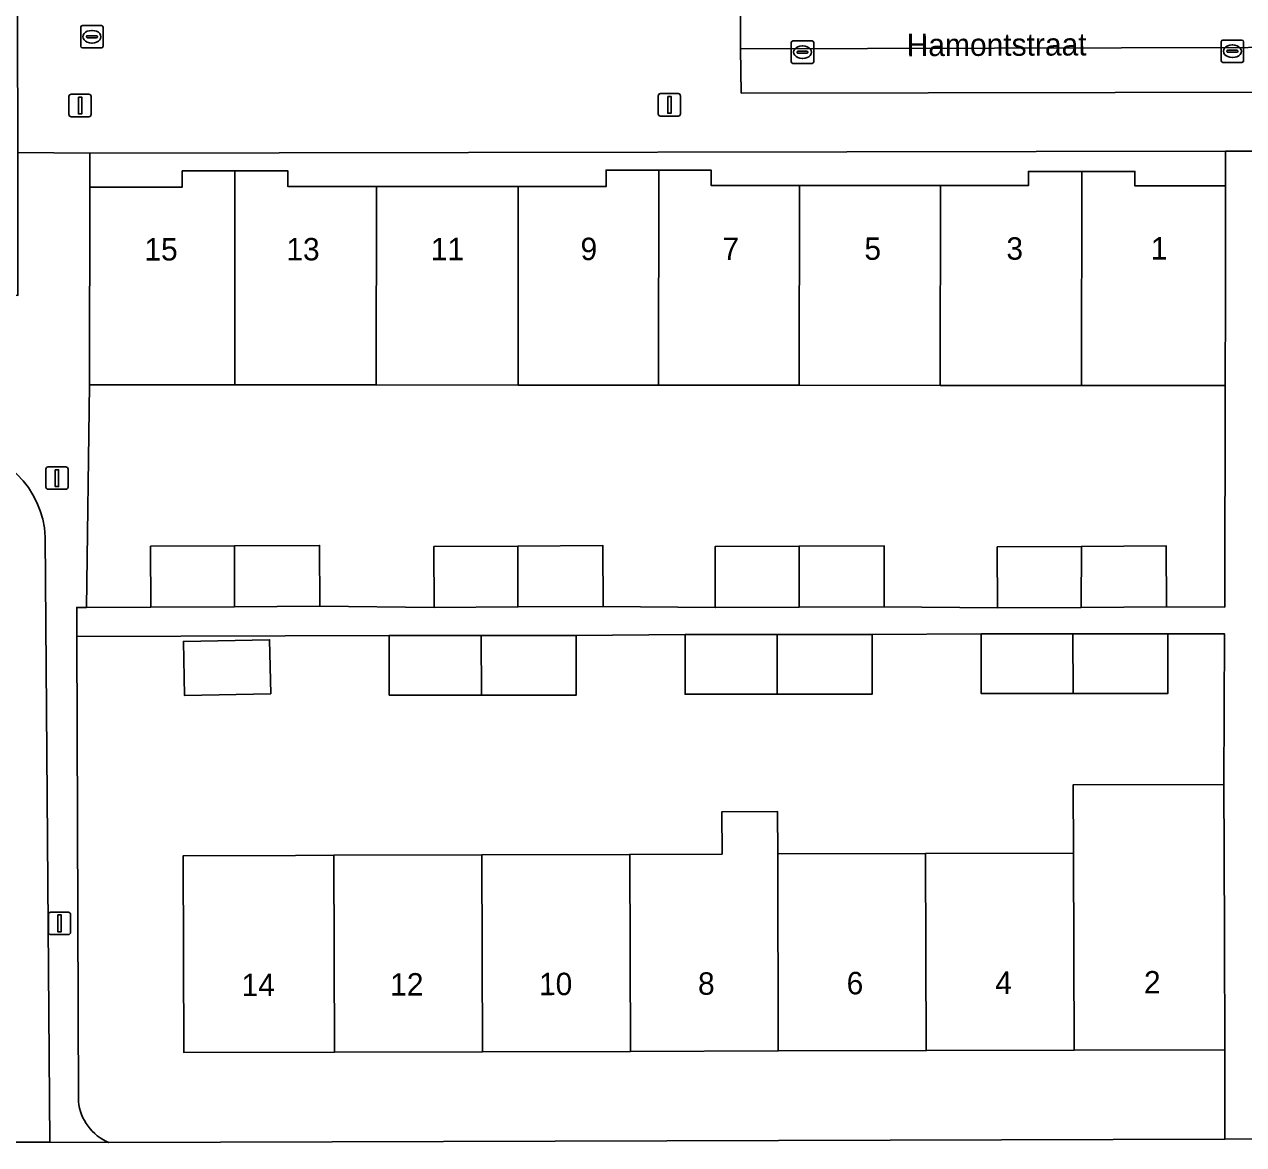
# Model space of a CAD drawing. Extents: x 160732 to 162107, y 387428 to 388479.
# Drawn here: x 161217.5 to 161271.9, y 388098.3 to 388148.3 of the extents above; entities that cross this region are included whole.
import ezdxf

# ---------------------------------------------------------------- set-up
doc = ezdxf.new("R2010")
doc.units = 0
for name, color, linetype in [('IMGEO_Erf', 7, 'Continuous'), ('IMGEO_Kolk', 7, 'Continuous'), ('IMGEO_Lichtmast', 7, 'Continuous'), ('IMGEO_Openbare_ruimte_label', 7, 'Continuous'), ('IMGEO_Pand', 7, 'Continuous'), ('IMGEO_Pand_nummerreeks', 7, 'Continuous'), ('IMGEO_Parkeervlak_open', 7, 'Continuous'), ('IMGEO_Rijbaan_lokaal_open', 7, 'Continuous'), ('IMGEO_Rioolput', 7, 'Continuous'), ('IMGEO_Voetpad_open', 7, 'Continuous')]:
    doc.layers.add(name, color=color, linetype=linetype)

msp = doc.modelspace()

# ---------------------------------------------------------------- linework, layer by layer
at = {"layer": 'IMGEO_Erf'}
for points in [[(161243.44, 388141.804), (161245.79, 388141.802), (161248.123, 388141.8), (161248.122, 388141.121), (161252.062, 388141.118), (161258.355, 388141.113), (161262.28, 388141.11), (161262.28, 388141.745), (161264.66, 388141.743), (161267.032, 388141.742), (161267.032, 388141.094), (161271.07, 388141.092), (161271.067, 388142.646), (161220.404, 388142.561), (161220.403, 388141.043), (161224.531, 388141.04), (161224.531, 388141.768), (161226.88, 388141.766), (161229.239, 388141.764), (161229.238, 388141.075), (161233.19, 388141.072), (161239.52, 388141.068), (161243.44, 388141.065)], [(161271.064, 388132.186), (161264.65, 388132.19), (161258.348, 388132.195), (161252.056, 388132.199), (161245.78, 388132.204), (161239.513, 388132.208), (161233.183, 388132.213), (161226.87, 388132.217), (161225.396, 388132.218), (161220.396, 388132.222), (161220.249, 388122.287), (161223.126, 388122.297), (161223.112, 388125.016), (161226.862, 388125.035), (161230.653, 388125.054), (161230.666, 388122.335), (161235.769, 388122.288), (161235.755, 388125.007), (161239.507, 388125.026), (161243.296, 388125.045), (161243.309, 388122.326), (161248.312, 388122.279), (161248.298, 388124.998), (161252.051, 388125.017), (161255.839, 388125.036), (161255.852, 388122.317), (161260.906, 388122.27), (161260.892, 388124.989), (161264.642, 388125.008), (161268.433, 388125.027), (161268.446, 388122.308), (161271.04, 388122.302)], [(161224.629, 388118.352), (161224.579, 388120.765), (161228.425, 388120.846), (161228.476, 388118.432)]]:
    msp.add_lwpolyline(points, close=True, dxfattribs=at)
for points in [[(161248.604, 388113.167), (161251.089, 388113.174), (161251.094, 388111.282), (161257.694, 388111.3), (161264.294, 388111.319), (161264.285, 388114.369), (161271.006, 388114.388), (161271.037, 388121.104), (161268.507, 388121.11), (161268.507, 388118.45), (161264.274, 388118.45), (161260.166, 388118.45), (161260.166, 388121.11), (161255.307, 388121.073), (161255.307, 388118.413), (161251.074, 388118.413), (161246.966, 388118.413), (161246.966, 388121.073), (161242.108, 388121.035), (161242.108, 388118.375), (161237.875, 388118.375), (161233.767, 388118.375), (161233.767, 388121.035), (161219.826, 388120.986), (161219.898, 388100.237)], [(161221.259, 388098.409), (161271.05, 388098.561), (161271.038, 388102.546), (161264.319, 388102.527), (161257.719, 388102.509), (161251.119, 388102.49), (161244.52, 388102.472), (161237.92, 388102.453), (161231.32, 388102.435), (161224.599, 388102.416), (161224.575, 388111.207), (161229.575, 388111.221), (161231.295, 388111.226), (161237.895, 388111.244), (161244.495, 388111.263), (161248.585, 388111.275), (161248.61, 388111.275), (161248.604, 388113.167)]]:
    msp.add_lwpolyline(points, dxfattribs=at)
msp.add_arc((161222.094, 388100.451), 2.207, 185.5763, 247.7612, dxfattribs=at)
at = {"layer": 'IMGEO_Kolk'}
for p, q in [((161270.956, 388147.605), (161271.808, 388147.605)), ((161251.701, 388146.637), (161251.701, 388147.489)), ((161251.776, 388147.563), (161252.628, 388147.563)), ((161251.96, 388147.057), (161251.96, 388147.069)), ((161252.003, 388147.106), (161252.401, 388147.106)), ((161252.189, 388147.343), (161252.214, 388147.343)), ((161252.444, 388147.069), (161252.444, 388147.057)), ((161252.702, 388147.489), (161252.702, 388146.637)), ((161270.881, 388146.679), (161270.881, 388147.531)), ((161271.14, 388147.099), (161271.14, 388147.111)), ((161271.578, 388147.062), (161271.18, 388147.062)), ((161271.183, 388147.148), (161271.581, 388147.148)), ((161271.369, 388147.385), (161271.394, 388147.385)), ((161271.624, 388147.111), (161271.624, 388147.099)), ((161271.882, 388147.531), (161271.882, 388146.679)), ((161252.628, 388146.563), (161251.776, 388146.563)), ((161252.398, 388147.02), (161252, 388147.02)), ((161252.212, 388146.783), (161252.187, 388146.783)), ((161271.808, 388146.605), (161270.956, 388146.605)), ((161271.392, 388146.825), (161271.367, 388146.825))]:
    msp.add_line(p, q, dxfattribs=at)
for points in [[(161270.956, 388147.605), (161271.808, 388147.605)], [(161251.701, 388146.637), (161251.701, 388147.489)], [(161251.776, 388147.563), (161252.628, 388147.563)], [(161252.702, 388147.489), (161252.702, 388146.637)], [(161270.881, 388146.679), (161270.881, 388147.531)], [(161271.882, 388147.531), (161271.882, 388146.679)], [(161252.628, 388146.563), (161251.776, 388146.563)], [(161271.808, 388146.605), (161270.956, 388146.605)]]:
    msp.add_lwpolyline(points, dxfattribs=at)
for centre, radius, start, end in [((161270.958, 388147.529), 0.0765, 91.552, 178.448), ((161270.958, 388147.529), 0.0765, 91.552, 178.448), ((161271.806, 388147.529), 0.0765, 1.552, 88.448), ((161271.806, 388147.529), 0.0765, 1.552, 88.448), ((161251.778, 388147.487), 0.0765, 91.552, 178.448), ((161251.778, 388147.487), 0.0765, 91.552, 178.448), ((161252, 388147.066), 0.0403, 85.8775, 175.7526), ((161251.997, 388147.056), 0.0366, 178.938, 274.7102), ((161252.401, 388147.063), 0.043, 264.8664, 352.4533), ((161252.405, 388147.068), 0.0386, 1.7309, 96.639), ((161252.626, 388147.487), 0.0765, 1.552, 88.448), ((161252.626, 388147.487), 0.0765, 1.552, 88.448), ((161271.18, 388147.108), 0.0403, 85.8775, 175.7526), ((161271.177, 388147.098), 0.0366, 178.938, 274.7102), ((161271.581, 388147.105), 0.043, 264.8664, 352.4533), ((161271.585, 388147.11), 0.0386, 1.7309, 96.639), ((161251.778, 388146.639), 0.0765, 181.552, 268.448), ((161251.778, 388146.639), 0.0765, 181.552, 268.448), ((161252.626, 388146.639), 0.0765, 271.552, 358.448), ((161252.626, 388146.639), 0.0765, 271.552, 358.448), ((161270.958, 388146.681), 0.0765, 181.552, 268.448), ((161270.958, 388146.681), 0.0765, 181.552, 268.448), ((161271.806, 388146.681), 0.0765, 271.552, 358.448), ((161271.806, 388146.681), 0.0765, 271.552, 358.448)]:
    msp.add_arc(centre, radius, start, end, dxfattribs=at)
for centre, major_axis, ratio, start_param, end_param in [((161252.188, 388147.063), (-0.387, 0.002), 0.722429, 4.712389, 7.853982), ((161252.213, 388147.063), (-0.39, 0.002), 0.717154, 1.570796, 4.712389), ((161271.368, 388147.105), (-0.387, 0.002), 0.722429, 4.712389, 7.853982), ((161271.393, 388147.105), (-0.39, 0.002), 0.717154, 1.570796, 4.712389)]:
    msp.add_ellipse(centre, major_axis=major_axis, ratio=ratio, start_param=start_param, end_param=end_param, dxfattribs=at)
at = {"layer": 'IMGEO_Lichtmast'}
for p, q in [((161219.474, 388144.285), (161219.474, 388145.085)), ((161219.474, 388145.085), (161219.474, 388144.285)), ((161219.574, 388145.185), (161220.364, 388145.185)), ((161220.364, 388145.185), (161219.574, 388145.185)), ((161220.464, 388145.085), (161220.464, 388144.285)), ((161220.464, 388144.285), (161220.464, 388145.085)), ((161245.766, 388144.313), (161245.766, 388145.113)), ((161245.766, 388145.113), (161245.766, 388144.313)), ((161245.866, 388145.213), (161246.656, 388145.213)), ((161246.656, 388145.213), (161245.866, 388145.213)), ((161246.756, 388145.113), (161246.756, 388144.313)), ((161246.756, 388144.313), (161246.756, 388145.113)), ((161220.364, 388144.185), (161219.574, 388144.185)), ((161219.574, 388144.185), (161220.364, 388144.185)), ((161246.656, 388144.213), (161245.866, 388144.213)), ((161245.866, 388144.213), (161246.656, 388144.213)), ((161218.442, 388127.656), (161218.442, 388128.456)), ((161218.442, 388128.456), (161218.442, 388127.656)), ((161218.542, 388128.556), (161219.332, 388128.556)), ((161219.332, 388128.556), (161218.542, 388128.556)), ((161219.432, 388128.456), (161219.432, 388127.656)), ((161219.432, 388127.656), (161219.432, 388128.456)), ((161219.332, 388127.556), (161218.542, 388127.556)), ((161218.542, 388127.556), (161219.332, 388127.556)), ((161218.556, 388107.785), (161218.556, 388108.585)), ((161218.556, 388108.585), (161218.556, 388107.785)), ((161218.656, 388108.685), (161219.446, 388108.685)), ((161219.446, 388108.685), (161218.656, 388108.685)), ((161219.546, 388108.585), (161219.546, 388107.785)), ((161219.546, 388107.785), (161219.546, 388108.585)), ((161219.446, 388107.685), (161218.656, 388107.685)), ((161218.656, 388107.685), (161219.446, 388107.685))]:
    msp.add_line(p, q, dxfattribs=at)
for points in [[(161219.894, 388145.06), (161220.044, 388145.06), (161220.044, 388144.31), (161219.894, 388144.31), (161219.894, 388145.06)], [(161246.186, 388145.088), (161246.336, 388145.088), (161246.336, 388144.338), (161246.186, 388144.338), (161246.186, 388145.088)], [(161218.862, 388128.431), (161219.012, 388128.431), (161219.012, 388127.681), (161218.862, 388127.681), (161218.862, 388128.431)], [(161218.976, 388108.56), (161219.126, 388108.56), (161219.126, 388107.81), (161218.976, 388107.81), (161218.976, 388108.56)]]:
    msp.add_lwpolyline(points, dxfattribs=at)
for centre, start, end in [((161219.574, 388145.085), 90, 180), ((161219.574, 388145.085), 90, 180), ((161220.364, 388145.085), 0, 90), ((161220.364, 388145.085), 360, 90), ((161245.866, 388145.113), 90, 180), ((161245.866, 388145.113), 90, 180), ((161246.656, 388145.113), 0, 90), ((161246.656, 388145.113), 360, 90), ((161219.574, 388144.285), 180, 270), ((161219.574, 388144.285), 180, 270), ((161220.364, 388144.285), 270, 0), ((161220.364, 388144.285), 270, 0), ((161245.866, 388144.313), 180, 270), ((161245.866, 388144.313), 180, 270), ((161246.656, 388144.313), 270, 0), ((161246.656, 388144.313), 270, 0), ((161218.542, 388128.456), 90, 180), ((161218.542, 388128.456), 90, 180), ((161219.332, 388128.456), 0, 90), ((161219.332, 388128.456), 360, 90), ((161218.542, 388127.656), 180, 270), ((161218.542, 388127.656), 180, 270), ((161219.332, 388127.656), 270, 0), ((161219.332, 388127.656), 270, 0), ((161218.656, 388108.585), 90, 180), ((161218.656, 388108.585), 90, 180), ((161219.446, 388108.585), 0, 90), ((161219.446, 388108.585), 360, 90), ((161218.656, 388107.785), 180, 270), ((161218.656, 388107.785), 180, 270), ((161219.446, 388107.785), 270, 0), ((161219.446, 388107.785), 270, 0)]:
    msp.add_arc(centre, 0.1, start, end, dxfattribs=at)
at = {"layer": 'IMGEO_Pand'}
for points in [[(161220.396, 388132.222), (161225.396, 388132.218), (161226.87, 388132.217), (161226.88, 388141.766), (161224.531, 388141.768), (161224.531, 388141.04), (161220.403, 388141.043)], [(161226.87, 388132.217), (161233.183, 388132.213), (161233.19, 388141.072), (161229.238, 388141.075), (161229.239, 388141.764), (161226.88, 388141.766)], [(161245.79, 388141.802), (161243.44, 388141.804), (161243.44, 388141.065), (161239.52, 388141.068), (161239.513, 388132.208), (161245.78, 388132.204)], [(161252.062, 388141.118), (161248.122, 388141.121), (161248.123, 388141.8), (161245.79, 388141.802), (161245.78, 388132.204), (161252.056, 388132.199)], [(161258.348, 388132.195), (161264.65, 388132.19), (161264.66, 388141.743), (161262.28, 388141.745), (161262.28, 388141.11), (161258.355, 388141.113)], [(161264.65, 388132.19), (161271.064, 388132.186), (161271.067, 388136.093), (161271.07, 388141.092), (161267.032, 388141.094), (161267.032, 388141.742), (161264.66, 388141.743)], [(161239.52, 388141.068), (161233.19, 388141.072), (161233.183, 388132.213), (161239.513, 388132.208)], [(161252.056, 388132.199), (161258.348, 388132.195), (161258.355, 388141.113), (161252.062, 388141.118)], [(161226.862, 388125.035), (161223.112, 388125.016), (161223.126, 388122.297), (161226.86, 388122.316)], [(161226.86, 388122.316), (161230.666, 388122.335), (161230.653, 388125.054), (161226.862, 388125.035)], [(161235.755, 388125.007), (161235.769, 388122.288), (161239.505, 388122.307), (161239.507, 388125.026)], [(161243.309, 388122.326), (161243.296, 388125.045), (161239.507, 388125.026), (161239.505, 388122.307)], [(161248.298, 388124.998), (161248.312, 388122.279), (161252.049, 388122.298), (161252.051, 388125.017)], [(161255.852, 388122.317), (161255.839, 388125.036), (161252.051, 388125.017), (161252.049, 388122.298)], [(161260.892, 388124.989), (161260.906, 388122.27), (161264.64, 388122.289), (161264.642, 388125.008)], [(161268.446, 388122.308), (161268.433, 388125.027), (161264.642, 388125.008), (161264.64, 388122.289)], [(161233.767, 388121.035), (161233.767, 388118.375), (161237.875, 388118.375), (161237.867, 388121.035)], [(161242.108, 388118.375), (161242.108, 388121.035), (161237.867, 388121.035), (161237.875, 388118.375)], [(161246.966, 388121.073), (161246.966, 388118.413), (161251.074, 388118.413), (161251.066, 388121.073)], [(161255.307, 388118.413), (161255.307, 388121.073), (161251.066, 388121.073), (161251.074, 388118.413)], [(161260.166, 388121.11), (161260.166, 388118.45), (161264.274, 388118.45), (161264.266, 388121.11)], [(161268.507, 388118.45), (161268.507, 388121.11), (161264.266, 388121.11), (161264.274, 388118.45)], [(161228.476, 388118.432), (161228.425, 388120.846), (161224.579, 388120.765), (161224.629, 388118.352)], [(161271.024, 388107.546), (161271.014, 388111.338), (161271.006, 388114.388), (161264.285, 388114.369), (161264.294, 388111.319), (161264.319, 388102.527), (161271.038, 388102.546)], [(161251.094, 388111.282), (161251.089, 388113.174), (161248.604, 388113.167), (161248.61, 388111.275), (161248.585, 388111.275), (161244.495, 388111.263), (161244.52, 388102.472), (161251.119, 388102.49)], [(161231.295, 388111.226), (161229.575, 388111.221), (161224.575, 388111.207), (161224.599, 388102.416), (161231.32, 388102.435)], [(161231.32, 388102.435), (161237.92, 388102.453), (161237.895, 388111.244), (161231.295, 388111.226)], [(161244.495, 388111.263), (161237.895, 388111.244), (161237.92, 388102.453), (161244.52, 388102.472)], [(161251.119, 388102.49), (161257.719, 388102.509), (161257.694, 388111.3), (161251.094, 388111.282)], [(161264.294, 388111.319), (161257.694, 388111.3), (161257.719, 388102.509), (161264.319, 388102.527)]]:
    msp.add_lwpolyline(points, close=True, dxfattribs=at)
at = {"layer": 'IMGEO_Parkeervlak_open'}
msp.add_lwpolyline([(161294.744, 388147.33), (161249.429, 388147.206), (161249.466, 388145.236), (161291.181, 388145.302)], dxfattribs=at)
at = {"layer": 'IMGEO_Rijbaan_lokaal_open'}
msp.add_lwpolyline([(161294.781, 388152.269), (161290.928, 388152.206), (161249.439, 388152.199), (161249.429, 388147.206), (161294.744, 388147.33)], close=True, dxfattribs=at)
msp.add_lwpolyline([(161215.017, 388118.845), (161214.994, 388098.428), (161218.625, 388098.428), (161218.417, 388125.426)], dxfattribs=at)
msp.add_arc((161214.184, 388125.209), 4.239, 2.9389, 87.6286, dxfattribs=at)
at = {"layer": 'IMGEO_Rioolput'}
for p, q in [((161219.998, 388147.327), (161219.998, 388148.179)), ((161220.073, 388148.253), (161220.925, 388148.253)), ((161220.999, 388148.179), (161220.999, 388147.327)), ((161220.257, 388147.747), (161220.257, 388147.759)), ((161220.695, 388147.71), (161220.297, 388147.71)), ((161220.3, 388147.796), (161220.698, 388147.796)), ((161220.486, 388148.033), (161220.511, 388148.033)), ((161220.741, 388147.759), (161220.741, 388147.747)), ((161220.925, 388147.253), (161220.073, 388147.253)), ((161220.509, 388147.473), (161220.484, 388147.473))]:
    msp.add_line(p, q, dxfattribs=at)
for points in [[(161219.998, 388147.327), (161219.998, 388148.179)], [(161220.073, 388148.253), (161220.925, 388148.253)], [(161220.999, 388148.179), (161220.999, 388147.327)], [(161220.925, 388147.253), (161220.073, 388147.253)]]:
    msp.add_lwpolyline(points, dxfattribs=at)
for centre, radius, start, end in [((161220.075, 388148.177), 0.0765, 91.552, 178.448), ((161220.075, 388148.177), 0.0765, 91.552, 178.448), ((161220.923, 388148.177), 0.0765, 1.552, 88.448), ((161220.923, 388148.177), 0.0765, 1.552, 88.448), ((161220.297, 388147.756), 0.0403, 85.8775, 175.7526), ((161220.294, 388147.746), 0.0366, 178.938, 274.7102), ((161220.698, 388147.753), 0.043, 264.8664, 352.4533), ((161220.702, 388147.758), 0.0386, 1.7309, 96.639), ((161220.075, 388147.329), 0.0765, 181.552, 268.448), ((161220.075, 388147.329), 0.0765, 181.552, 268.448), ((161220.923, 388147.329), 0.0765, 271.552, 358.448), ((161220.923, 388147.329), 0.0765, 271.552, 358.448)]:
    msp.add_arc(centre, radius, start, end, dxfattribs=at)
for centre, major_axis, ratio, start_param, end_param in [((161220.485, 388147.753), (-0.387, 0.002), 0.722429, 4.712389, 7.853982), ((161220.51, 388147.753), (-0.39, 0.002), 0.717154, 1.570796, 4.712389)]:
    msp.add_ellipse(centre, major_axis=major_axis, ratio=ratio, start_param=start_param, end_param=end_param, dxfattribs=at)
at = {"layer": 'IMGEO_Voetpad_open'}
for points in [[(161292.916, 388160.14), (161290.848, 388160.124), (161282.277, 388160.124), (161275.33, 388160.114), (161272.575, 388160.12), (161271.052, 388160.114), (161268.255, 388160.112), (161261.154, 388160.106), (161252.675, 388160.099), (161250.871, 388160.115), (161250.777, 388160.108), (161244.065, 388160.078), (161222.1, 388159.985), (161222.052, 388159.98), (161217.154, 388159.956), (161217.185, 388142.591), (161220.404, 388142.561), (161271.067, 388142.646), (161272.383, 388142.648), (161292.695, 388142.682)], [(161291.181, 388145.302), (161249.466, 388145.236), (161249.429, 388147.206), (161249.439, 388152.199)], [(161220.403, 388141.043), (161220.404, 388142.561), (161217.185, 388142.591), (161217.196, 388136.21), (161213.358, 388136.214), (161213.368, 388130.045), (161213.156, 388129.467), (161214.359, 388129.444)], [(161272.383, 388142.648), (161271.067, 388142.646), (161271.07, 388141.092), (161271.067, 388136.093), (161271.064, 388132.186), (161271.04, 388122.302), (161268.446, 388122.308), (161264.64, 388122.289), (161260.906, 388122.27), (161255.852, 388122.317), (161252.049, 388122.298), (161248.312, 388122.279), (161243.309, 388122.326), (161239.505, 388122.307), (161235.769, 388122.288), (161230.666, 388122.335), (161226.86, 388122.316), (161223.126, 388122.297), (161220.249, 388122.287), (161219.821, 388122.285), (161219.826, 388120.986), (161233.767, 388121.035), (161237.867, 388121.035), (161242.108, 388121.035), (161246.966, 388121.073), (161251.066, 388121.073), (161255.307, 388121.073), (161260.166, 388121.11), (161264.266, 388121.11), (161268.507, 388121.11), (161271.037, 388121.104), (161271.006, 388114.388), (161271.014, 388111.338), (161271.024, 388107.546), (161271.038, 388102.546), (161271.05, 388098.561), (161272.352, 388098.565)], [(161219.898, 388100.237), (161219.826, 388120.986), (161219.821, 388122.285), (161220.249, 388122.287), (161220.396, 388132.222), (161220.403, 388141.043)], [(161218.417, 388125.426), (161218.625, 388098.428), (161221.259, 388098.409)], [(161292.762, 388098.628), (161272.352, 388098.565), (161271.05, 388098.561), (161221.259, 388098.409), (161218.625, 388098.428), (161214.994, 388098.428), (161213.654, 388098.423), (161167.543, 388098.312)]]:
    msp.add_lwpolyline(points, dxfattribs=at)
for centre, radius, start, end in [((161214.184, 388125.209), 4.239, 2.9389, 87.6286), ((161222.094, 388100.451), 2.207, 185.5763, 247.7612)]:
    msp.add_arc(centre, radius, start, end, dxfattribs=at)

# ---------------------------------------------------------------- texts
at = {"layer": 'IMGEO_Openbare_ruimte_label'}
msp.add_text('Hamontstraat', height=1, rotation=0.2292, dxfattribs=at).set_placement((161256.851, 388146.885))
at = {"layer": 'IMGEO_Pand_nummerreeks'}
for s, rotation, p in [('15', 0.0554, (161222.837, 388137.766)), ('13', 0.0554, (161229.171, 388137.772)), ('11', 0.0554, (161235.618, 388137.778)), ('9', 0.0554, (161242.298, 388137.784)), ('7', 0.0554, (161248.631, 388137.791)), ('5', 0.0554, (161254.964, 388137.797)), ('3', 0.0554, (161261.298, 388137.803)), ('1', 0.0554, (161267.745, 388137.809)), ('14', 0.1604, (161227.174, 388104.943)), ('12', 0.1604, (161233.805, 388104.962)), ('10', 0.1604, (161240.445, 388104.98)), ('8', 0.1604, (161247.54, 388105)), ('6', 0.1604, (161254.171, 388105.019)), ('4', 0.1604, (161260.805, 388105.037)), ('2', 0.1604, (161267.437, 388105.056))]:
    msp.add_text(s, height=1, rotation=rotation, dxfattribs=at).set_placement(p)

doc.saveas('drawing.dxf')
